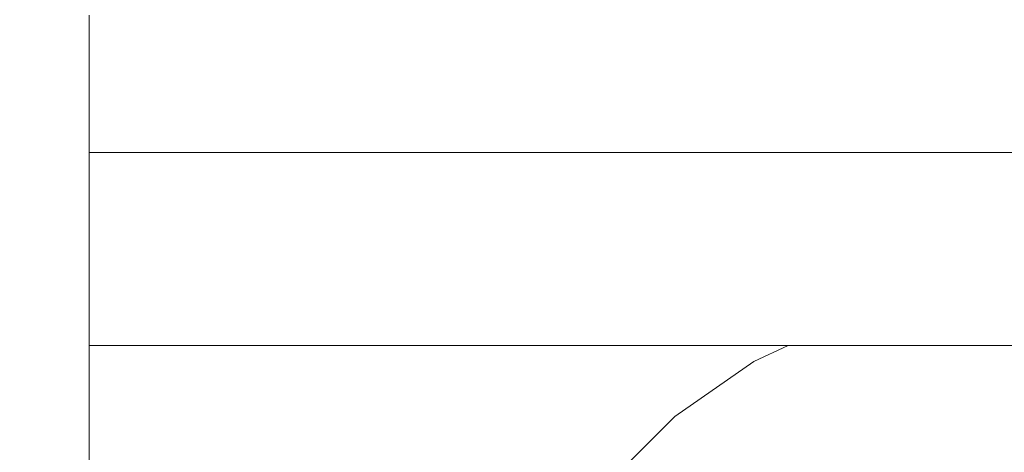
# Model space of a CAD drawing. Header units: millimetres. Extents: x -30280 to 309309, y -17460 to 4378.
# Tile 434 of 656: x 147950 to 148009, y -14476 to -14450. Entities that reach past the tile are written whole.
import ezdxf

# ---------------------------------------------------------------- set-up
doc = ezdxf.new("R2010")
doc.units = ezdxf.units.MM
doc.header["$MEASUREMENT"] = 0
doc.linetypes.add('Wipeout_Contour', pattern=[1000, 0, -1000])
doc.layers.add('P1_PLANTA PRIMERA_4_Nuevo_08_E_Envans secs', color=7, linetype='Continuous')
doc.layers.add('P1_PLANTA PRIMERA_4_Nuevo_09_EI_Mobiliari general', color=7, linetype='Continuous')
doc.layers.add('P1_PLANTA PRIMERA_4_Nuevo_09_EI_Mobiliari general_Pluma_Nº__1', color=7, linetype='Continuous', lineweight=5)

msp = doc.modelspace()

# ---------------------------------------------------------------- wipeouts: each hides what was drawn before it
at = {"color": 254, "linetype": 'Wipeout_Contour', "lineweight": 0, "ltscale": 595527.815507}
msp.add_wipeout([(147953.929, -14452.114), (148403.929, -14452.114), (148403.929, -14450.529), (147953.929, -14450.529)], dxfattribs=at).dxf.layer = 'P1_PLANTA PRIMERA_4_Nuevo_09_EI_Mobiliari general'
at = {"color": 254, "linetype": 'Wipeout_Contour', "lineweight": 0, "ltscale": 1486855.314863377}
msp.add_wipeout([(147953.929, -14469.75), (147953.929, -14505.297), (147975.572, -14505.297), (147977.638, -14493.585), (147979.13, -14488.018), (147981.569, -14482.795), (147984.879, -14478.077), (147988.96, -14474.006), (147993.686, -14470.707), (147995.751, -14469.75)], dxfattribs=at).dxf.layer = 'P1_PLANTA PRIMERA_4_Nuevo_09_EI_Mobiliari general'

# ---------------------------------------------------------------- next in the draw order: wipeouts: each hides what was drawn before it
at = {"color": 254, "linetype": 'Wipeout_Contour', "lineweight": 0, "ltscale": 595528.625713}
msp.add_wipeout([(147953.929, -14454.702), (148403.929, -14454.702), (148403.929, -14452.114), (147953.929, -14452.114)], dxfattribs=at).dxf.layer = 'P1_PLANTA PRIMERA_4_Nuevo_09_EI_Mobiliari general'
at = {"color": 254, "linetype": 'Wipeout_Contour', "lineweight": 0, "ltscale": 595532.733735}
msp.add_wipeout([(147953.929, -14469.75), (148403.929, -14469.75), (148403.929, -14458.215), (147953.929, -14458.215)], dxfattribs=at).dxf.layer = 'P1_PLANTA PRIMERA_4_Nuevo_09_EI_Mobiliari general'
at = {"color": 254, "linetype": 'Wipeout_Contour', "lineweight": 0, "ltscale": 446081.642214}
msp.add_wipeout([(147989.038, -14474.099), (147984.972, -14478.155), (147989.269, -14474.376)], dxfattribs=at).dxf.layer = 'P1_PLANTA PRIMERA_4_Nuevo_09_EI_Mobiliari general'

# ---------------------------------------------------------------- next in the draw order: wipeouts: each hides what was drawn before it
at = {"color": 254, "linetype": 'Wipeout_Contour', "lineweight": 0, "ltscale": 595529.81045}
msp.add_wipeout([(147953.929, -14458.215), (148403.929, -14458.215), (148403.929, -14454.702), (147953.929, -14454.702)], dxfattribs=at).dxf.layer = 'P1_PLANTA PRIMERA_4_Nuevo_09_EI_Mobiliari general'
at = {"color": 254, "linetype": 'Wipeout_Contour', "lineweight": 0, "ltscale": 446093.965183}
msp.add_wipeout([(147993.747, -14470.813), (147989.038, -14474.099), (147993.927, -14471.126)], dxfattribs=at).dxf.layer = 'P1_PLANTA PRIMERA_4_Nuevo_09_EI_Mobiliari general'

# ---------------------------------------------------------------- next in the draw order: wipeouts: each hides what was drawn before it
at = {"color": 254, "linetype": 'Wipeout_Contour', "lineweight": 0, "ltscale": 446103.551792}
msp.add_wipeout([(147996.038, -14469.75), (147993.747, -14470.813), (147996.893, -14469.75)], dxfattribs=at).dxf.layer = 'P1_PLANTA PRIMERA_4_Nuevo_09_EI_Mobiliari general'
at = {"color": 254, "linetype": 'Wipeout_Contour', "lineweight": 0, "ltscale": 446082.653846}
msp.add_wipeout([(147989.269, -14474.376), (147985.248, -14478.387), (147989.647, -14474.828)], dxfattribs=at).dxf.layer = 'P1_PLANTA PRIMERA_4_Nuevo_09_EI_Mobiliari general'

# ---------------------------------------------------------------- next in the draw order: wipeouts: each hides what was drawn before it
at = {"color": 254, "linetype": 'Wipeout_Contour', "lineweight": 0, "ltscale": 446094.802709}
msp.add_wipeout([(147993.927, -14471.126), (147989.269, -14474.376), (147994.22, -14471.637)], dxfattribs=at).dxf.layer = 'P1_PLANTA PRIMERA_4_Nuevo_09_EI_Mobiliari general'
at = {"color": 254, "linetype": 'Wipeout_Contour', "lineweight": 0, "ltscale": 446084.163778}
msp.add_wipeout([(147989.647, -14474.828), (147985.699, -14478.766), (147990.161, -14475.441)], dxfattribs=at).dxf.layer = 'P1_PLANTA PRIMERA_4_Nuevo_09_EI_Mobiliari general'

# ---------------------------------------------------------------- next in the draw order: wipeouts: each hides what was drawn before it
at = {"color": 254, "linetype": 'Wipeout_Contour', "lineweight": 0, "ltscale": 446106.047895}
msp.add_wipeout([(147996.893, -14469.75), (147993.927, -14471.126), (147998.288, -14469.75)], dxfattribs=at).dxf.layer = 'P1_PLANTA PRIMERA_4_Nuevo_09_EI_Mobiliari general'
at = {"color": 254, "linetype": 'Wipeout_Contour', "lineweight": 0, "ltscale": 446096.056117}
msp.add_wipeout([(147994.22, -14471.637), (147989.647, -14474.828), (147994.619, -14472.33)], dxfattribs=at).dxf.layer = 'P1_PLANTA PRIMERA_4_Nuevo_09_EI_Mobiliari general'

# ---------------------------------------------------------------- next in the draw order: wipeouts: each hides what was drawn before it
at = {"color": 254, "linetype": 'Wipeout_Contour', "lineweight": 0, "ltscale": 446108.996794}
msp.add_wipeout([(147998.288, -14469.75), (147994.22, -14471.637), (147999.551, -14470.042)], dxfattribs=at).dxf.layer = 'P1_PLANTA PRIMERA_4_Nuevo_09_EI_Mobiliari general'
at = {"color": 254, "linetype": 'Wipeout_Contour', "lineweight": 0, "ltscale": 594797.957819}
msp.add_wipeout([(147995.111, -14473.185), (147990.793, -14476.198), (147991.526, -14477.074), (147995.68, -14474.175)], dxfattribs=at).dxf.layer = 'P1_PLANTA PRIMERA_4_Nuevo_09_EI_Mobiliari general'

# ---------------------------------------------------------------- next in the draw order: wipeouts: each hides what was drawn before it
at = {"color": 254, "linetype": 'Wipeout_Contour', "lineweight": 0, "ltscale": 446121.897747}
msp.add_wipeout([(147999.551, -14470.042), (148004.479, -14469.75), (148000.651, -14469.75)], dxfattribs=at).dxf.layer = 'P1_PLANTA PRIMERA_4_Nuevo_09_EI_Mobiliari general'
at = {"color": 254, "linetype": 'Wipeout_Contour', "lineweight": 0, "ltscale": 594814.713872}
msp.add_wipeout([(147999.886, -14470.969), (147995.111, -14473.185), (147995.68, -14474.175), (148000.275, -14472.043)], dxfattribs=at).dxf.layer = 'P1_PLANTA PRIMERA_4_Nuevo_09_EI_Mobiliari general'

# ---------------------------------------------------------------- next in the draw order: wipeouts: each hides what was drawn before it
at = {"color": 254, "linetype": 'Wipeout_Contour', "lineweight": 0, "ltscale": 743543.021719}
msp.add_wipeout([(148004.479, -14469.75), (147999.886, -14470.969), (148000.275, -14472.043), (148005.17, -14470.743), (148004.998, -14469.75)], dxfattribs=at).dxf.layer = 'P1_PLANTA PRIMERA_4_Nuevo_09_EI_Mobiliari general'
at = {"color": 254, "linetype": 'Wipeout_Contour', "lineweight": 0, "ltscale": 594801.06696}
msp.add_wipeout([(147995.68, -14474.175), (147991.526, -14477.074), (147992.337, -14478.043), (147996.31, -14475.271)], dxfattribs=at).dxf.layer = 'P1_PLANTA PRIMERA_4_Nuevo_09_EI_Mobiliari general'

# ---------------------------------------------------------------- next in the draw order: wipeouts: each hides what was drawn before it
at = {"color": 254, "linetype": 'Wipeout_Contour', "lineweight": 0, "ltscale": 594853.056008}
msp.add_wipeout([(148010.156, -14469.75), (148004.998, -14469.75), (148005.17, -14470.743), (148010.154, -14470.32)], dxfattribs=at).dxf.layer = 'P1_PLANTA PRIMERA_4_Nuevo_09_EI_Mobiliari general'
at = {"color": 254, "linetype": 'Wipeout_Contour', "lineweight": 0, "ltscale": 594817.140648}
msp.add_wipeout([(148000.275, -14472.043), (147995.68, -14474.175), (147996.31, -14475.271), (148000.705, -14473.232)], dxfattribs=at).dxf.layer = 'P1_PLANTA PRIMERA_4_Nuevo_09_EI_Mobiliari general'

# ---------------------------------------------------------------- next in the draw order: wipeouts: each hides what was drawn before it
at = {"color": 254, "linetype": 'Wipeout_Contour', "lineweight": 0, "ltscale": 594834.963329}
msp.add_wipeout([(148005.17, -14470.743), (148000.275, -14472.043), (148000.705, -14473.232), (148005.387, -14471.989)], dxfattribs=at).dxf.layer = 'P1_PLANTA PRIMERA_4_Nuevo_09_EI_Mobiliari general'
at = {"color": 254, "linetype": 'Wipeout_Contour', "lineweight": 0, "ltscale": 594804.441542}
msp.add_wipeout([(147996.31, -14475.271), (147992.337, -14478.043), (147993.202, -14479.076), (147996.982, -14476.438)], dxfattribs=at).dxf.layer = 'P1_PLANTA PRIMERA_4_Nuevo_09_EI_Mobiliari general'

# ---------------------------------------------------------------- next in the draw order: wipeouts: each hides what was drawn before it
at = {"color": 254, "linetype": 'Wipeout_Contour', "lineweight": 0, "ltscale": 594853.867629}
msp.add_wipeout([(148005.17, -14470.743), (148005.387, -14471.989), (148010.151, -14471.584), (148010.154, -14470.32)], dxfattribs=at).dxf.layer = 'P1_PLANTA PRIMERA_4_Nuevo_09_EI_Mobiliari general'
at = {"color": 254, "linetype": 'Wipeout_Contour', "lineweight": 0, "ltscale": 594819.7749}
msp.add_wipeout([(148000.705, -14473.232), (147996.31, -14475.271), (147996.982, -14476.438), (148001.163, -14474.498)], dxfattribs=at).dxf.layer = 'P1_PLANTA PRIMERA_4_Nuevo_09_EI_Mobiliari general'

# ---------------------------------------------------------------- next in the draw order: wipeouts: each hides what was drawn before it
at = {"color": 254, "linetype": 'Wipeout_Contour', "lineweight": 0, "ltscale": 594836.776765}
msp.add_wipeout([(148005.387, -14471.989), (148000.705, -14473.232), (148001.163, -14474.498), (148005.617, -14473.316)], dxfattribs=at).dxf.layer = 'P1_PLANTA PRIMERA_4_Nuevo_09_EI_Mobiliari general'

# ---------------------------------------------------------------- next in the draw order: wipeouts: each hides what was drawn before it
at = {"color": 254, "linetype": 'Wipeout_Contour', "lineweight": 0, "ltscale": 594854.880663}
msp.add_wipeout([(148010.214, -14471.579), (148005.387, -14471.989), (148005.617, -14473.316), (148010.147, -14472.931)], dxfattribs=at).dxf.layer = 'P1_PLANTA PRIMERA_4_Nuevo_09_EI_Mobiliari general'
at = {"color": 254, "linetype": 'Wipeout_Contour', "lineweight": 0, "ltscale": 594822.536604}
msp.add_wipeout([(148001.163, -14474.498), (147996.982, -14476.438), (147997.674, -14477.643), (148001.635, -14475.805)], dxfattribs=at).dxf.layer = 'P1_PLANTA PRIMERA_4_Nuevo_09_EI_Mobiliari general'

# ---------------------------------------------------------------- next in the draw order: wipeouts: each hides what was drawn before it
at = {"color": 254, "linetype": 'Wipeout_Contour', "lineweight": 0, "ltscale": 594838.678341}
msp.add_wipeout([(148005.617, -14473.316), (148001.163, -14474.498), (148001.635, -14475.805), (148005.855, -14474.684)], dxfattribs=at).dxf.layer = 'P1_PLANTA PRIMERA_4_Nuevo_09_EI_Mobiliari general'

# ---------------------------------------------------------------- next in the draw order: wipeouts: each hides what was drawn before it
at = {"color": 254, "linetype": 'Wipeout_Contour', "lineweight": 0, "ltscale": 594855.912828}
msp.add_wipeout([(148010.21, -14472.926), (148005.617, -14473.316), (148005.855, -14474.684), (148010.206, -14474.315)], dxfattribs=at).dxf.layer = 'P1_PLANTA PRIMERA_4_Nuevo_09_EI_Mobiliari general'
at = {"color": 254, "linetype": 'Wipeout_Contour', "lineweight": 0, "ltscale": 594825.341913}
msp.add_wipeout([(148001.635, -14475.805), (147997.674, -14477.643), (147998.367, -14478.847), (148002.107, -14477.111)], dxfattribs=at).dxf.layer = 'P1_PLANTA PRIMERA_4_Nuevo_09_EI_Mobiliari general'

# ---------------------------------------------------------------- next in the draw order: wipeouts: each hides what was drawn before it
at = {"color": 254, "linetype": 'Wipeout_Contour', "lineweight": 0, "ltscale": 594840.610376}
msp.add_wipeout([(148005.855, -14474.684), (148001.635, -14475.805), (148002.107, -14477.111), (148006.093, -14476.053)], dxfattribs=at).dxf.layer = 'P1_PLANTA PRIMERA_4_Nuevo_09_EI_Mobiliari general'

# ---------------------------------------------------------------- next in the draw order: wipeouts: each hides what was drawn before it
at = {"color": 254, "linetype": 'Wipeout_Contour', "lineweight": 0, "ltscale": 594856.912662}
msp.add_wipeout([(148010.206, -14474.315), (148005.855, -14474.684), (148006.093, -14476.053), (148010.202, -14475.704)], dxfattribs=at).dxf.layer = 'P1_PLANTA PRIMERA_4_Nuevo_09_EI_Mobiliari general'

# ---------------------------------------------------------------- next in the draw order: wipeouts: each hides what was drawn before it
at = {"color": 254, "linetype": 'Wipeout_Contour', "lineweight": 0, "ltscale": 594842.514329}
msp.add_wipeout([(148006.093, -14476.053), (148002.107, -14477.111), (148002.565, -14478.378), (148006.324, -14477.38)], dxfattribs=at).dxf.layer = 'P1_PLANTA PRIMERA_4_Nuevo_09_EI_Mobiliari general'

# ---------------------------------------------------------------- next in the draw order: wipeouts: each hides what was drawn before it
at = {"color": 254, "linetype": 'Wipeout_Contour', "lineweight": 0, "ltscale": 594857.898696}
msp.add_wipeout([(148010.202, -14475.704), (148006.093, -14476.053), (148006.324, -14477.38), (148010.198, -14477.051)], dxfattribs=at).dxf.layer = 'P1_PLANTA PRIMERA_4_Nuevo_09_EI_Mobiliari general'

# ---------------------------------------------------------------- next in the draw order: wipeouts: each hides what was drawn before it
at = {"color": 254, "linetype": 'Wipeout_Contour', "lineweight": 0, "ltscale": 11546169.40718183}
msp.add_wipeout([(147377.62, -12475.052), (147377.62, -14920.051), (147901.155, -14920.052), (147903.854, -14904.977), (147970.958, -14530.194), (147971.595, -14527.856), (147975.525, -14505.564), (147953.929, -14505.564), (147953.929, -14449.995), (147967.565, -14023.885), (148390.293, -14023.885), (148403.857, -14449.995), (148403.929, -14505.564), (148382.333, -14505.564), (148386.263, -14527.856), (148386.9, -14530.194), (148428.929, -14764.931), (148470.958, -14530.194), (148471.595, -14527.856), (148475.525, -14505.564), (148453.929, -14505.564), (148453.929, -14449.995), (148467.565, -14023.885), (148890.293, -14023.885), (148903.857, -14449.995), (148903.929, -14505.564), (148882.333, -14505.564), (148886.263, -14527.856), (148886.9, -14530.194), (148928.929, -14764.931), (148970.958, -14530.194), (148971.595, -14527.856), (148975.525, -14505.564), (148953.929, -14505.564), (148953.929, -14449.995), (148967.565, -14023.885), (149390.293, -14023.885), (149403.857, -14449.995), (149403.929, -14505.564), (149382.333, -14505.564), (149386.263, -14527.856), (149386.9, -14530.194), (149428.929, -14764.931), (149470.958, -14530.194), (149471.595, -14527.856), (149475.525, -14505.564), (149453.929, -14505.564), (149453.929, -14449.995), (149467.565, -14023.885), (149890.293, -14023.885), (149903.857, -14449.995), (149903.929, -14505.564), (149882.333, -14505.564), (149886.263, -14527.856), (149886.9, -14530.194), (149928.929, -14764.931), (149970.958, -14530.194), (149971.595, -14527.856), (149975.525, -14505.564), (149953.929, -14505.564), (149953.929, -14449.995), (149967.565, -14023.885), (150390.293, -14023.885), (150403.857, -14449.995), (150403.929, -14505.564), (150382.333, -14505.564), (150386.263, -14527.856), (150386.9, -14530.194), (150428.929, -14764.931), (150470.958, -14530.194), (150471.595, -14527.856), (150475.525, -14505.564), (150453.929, -14505.564), (150453.929, -14449.995), (150467.565, -14023.885), (150732.62, -14023.885), (150732.62, -12475.052)], dxfattribs=at).dxf.layer = 'P1_PLANTA PRIMERA_4_Nuevo_08_E_Envans secs'

# ---------------------------------------------------------------- next in the draw order: linework, layer by layer
at = {"layer": 'P1_PLANTA PRIMERA_4_Nuevo_09_EI_Mobiliari general_Pluma_Nº__1', "color": 7, "linetype": 'Continuous', "lineweight": 5}
for p, q in [((147953.929, -14450.529), (147953.929, -14449.995)), ((147953.929, -14452.114), (147953.929, -14450.529)), ((147953.929, -14454.702), (147953.929, -14452.114)), ((147953.929, -14458.215), (147953.929, -14454.702)), ((148403.929, -14458.215), (147953.929, -14458.215)), ((147953.929, -14469.75), (147953.929, -14458.215)), ((147953.929, -14469.75), (147953.929, -14505.297)), ((148403.929, -14469.75), (147953.929, -14469.75)), ((147993.686, -14470.707), (147995.751, -14469.75)), ((147988.96, -14474.006), (147993.686, -14470.707)), ((147984.879, -14478.077), (147988.96, -14474.006))]:
    msp.add_line(p, q, dxfattribs=at)

doc.saveas('drawing.dxf')
